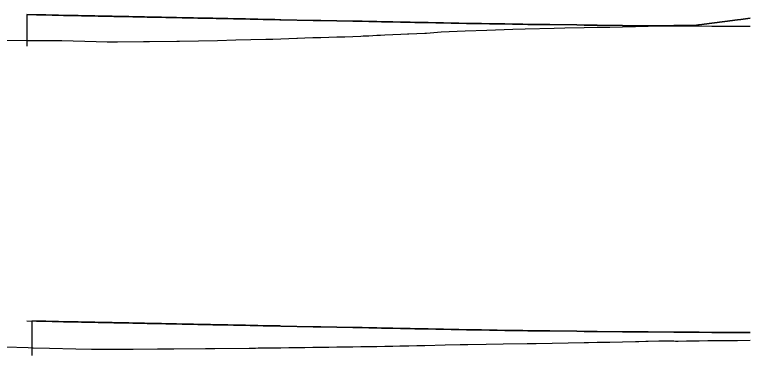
# Model space of a CAD drawing. Extents: x -70 to 701944, y -4 to 666871.
# Drawn here: x 701162.7 to 701432.9, y 666719.7 to 666845.8 of the extents above; entities that cross this region are included whole.
import ezdxf

# ---------------------------------------------------------------- set-up
doc = ezdxf.new("R2010")
doc.units = 0
for name, color, linetype in [('R_Fin Surface', 7, 'Continuous'), ('R_No Plot', 7, 'Continuous'), ('T_Notes', 7, 'Continuous')]:
    doc.layers.add(name, color=color, linetype=linetype)

msp = doc.modelspace()

# ---------------------------------------------------------------- linework, layer by layer
at = {"layer": 'R_Fin Surface'}
for points in [[(701167.24, 666845.76), (701170.81, 666845.69), (701171.84, 666845.67), (701174.18, 666845.62), (701176.54, 666845.58), (701178.92, 666845.53), (701180.81, 666845.49), (701181.13, 666845.49), (701181.32, 666845.48), (701182.66, 666845.45), (701183.75, 666845.43), (701184.22, 666845.42), (701185.81, 666845.39), (701186.2, 666845.38), (701187.42, 666845.36), (701188.66, 666845.33), (701189.06, 666845.33), (701190.73, 666845.29), (701190.81, 666845.29), (701191.15, 666845.28), (701192.43, 666845.26), (701193.66, 666845.23), (701194.15, 666845.22), (701195.9, 666845.19), (701196.19, 666845.18), (701197.67, 666845.15), (701198.73, 666845.13), (701199.46, 666845.12), (701200.81, 666845.09), (701201.28, 666845.08), (701201.29, 666845.08), (701203.13, 666845.05), (701203.87, 666845.03), (701204.99, 666845.01), (701206.47, 666844.98), (701206.88, 666844.97), (701208.78, 666844.93), (701209.09, 666844.93), (701210.71, 666844.89), (701210.81, 666844.89), (701211.72, 666844.87), (701212.66, 666844.85), (701214.37, 666844.82), (701214.62, 666844.82), (701216.61, 666844.78), (701217.03, 666844.77), (701218.61, 666844.74), (701219.7, 666844.71), (701220.63, 666844.7), (701220.81, 666844.69), (701222.39, 666844.66), (701222.66, 666844.65), (701224.72, 666844.61), (701225.1, 666844.61), (701226.78, 666844.57), (701227.81, 666844.55), (701228.86, 666844.53), (701230.54, 666844.5), (701230.81, 666844.49), (701230.96, 666844.49), (701233.06, 666844.45), (701233.28, 666844.44), (701235.18, 666844.4), (701236.03, 666844.39), (701237.31, 666844.36), (701238.79, 666844.33), (701239.46, 666844.32), (701240.81, 666844.29), (701241.56, 666844.28), (701241.61, 666844.28), (701243.77, 666844.23), (701244.35, 666844.22), (701245.94, 666844.19), (701247.14, 666844.17), (701248.12, 666844.15), (701249.93, 666844.11), (701250.3, 666844.1), (701250.81, 666844.09), (701252.49, 666844.06), (701252.74, 666844.05), (701254.69, 666844.01), (701255.55, 666844), (701256.89, 666843.97), (701258.24, 666843.94), (701258.24, 666843.94), (701258.42, 666843.94), (701258.96, 666843.93), (701258.96, 666843.93), (701260.81, 666843.89), (701260.81, 666843.89), (701260.81, 666843.89), (701260.84, 666843.89), (701261.2, 666843.88), (701261.2, 666843.88), (701273.18, 666843.64), (701276.02, 666843.59), (701276.02, 666843.59), (701287.87, 666843.35), (701290.81, 666843.29), (701290.84, 666843.29), (701290.84, 666843.29), (701291.33, 666843.28), (701293.8, 666843.23), (701294.92, 666843.21), (701296.77, 666843.17), (701298.49, 666843.14), (701299.73, 666843.11), (701300.81, 666843.09), (701302.05, 666843.07), (701302.05, 666843.07), (701302.69, 666843.05), (701305.6, 666843), (701305.66, 666842.99), (701305.66, 666842.99), (701308.62, 666842.94), (701308.62, 666842.94), (701309.13, 666842.93), (701310.81, 666842.89), (701310.81, 666842.89), (701310.81, 666842.89), (701311.59, 666842.88), (701312.65, 666842.85), (701312.65, 666842.85), (701312.65, 666842.85), (701314.55, 666842.82), (701315.81, 666842.79), (701315.83, 666842.79), (701318.63, 666842.74), (701320.81, 666842.69), (701321.44, 666842.68), (701324.26, 666842.63), (701327.09, 666842.58), (701329.92, 666842.52), (701330.81, 666842.51), (701332.75, 666842.47), (701335.59, 666842.43), (701338.43, 666842.38), (701340.81, 666842.34), (701341.28, 666842.33), (701344.13, 666842.29), (701346.98, 666842.24), (701349.84, 666842.2), (701350.81, 666842.19), (701352.69, 666842.16), (701355.55, 666842.12), (701360.81, 666842.05), (701370.81, 666841.92), (701373.59, 666841.89), (701373.59, 666841.89), (701378.32, 666841.84), (701378.32, 666841.84), (701387.77, 666841.75), (701387.77, 666841.75), (701397.23, 666841.67), (701397.23, 666841.67), (701406.68, 666841.61), (701406.68, 666841.61), (701411.41, 666841.58), (701416.14, 666841.56), (701416.14, 666841.56), (701420.81, 666841.54), (701420.86, 666841.54), (701420.86, 666841.54), (701425.59, 666841.52), (701425.59, 666841.52), (701430.32, 666841.51), (701430.32, 666841.51), (701430.81, 666841.5), (701435.05, 666841.5)], [(701167.24, 666732.44), (701170.81, 666732.37), (701171.84, 666732.35), (701174.18, 666732.3), (701176.54, 666732.25), (701178.92, 666732.21), (701180.81, 666732.17), (701181.13, 666732.16), (701181.32, 666732.16), (701182.66, 666732.13), (701183.75, 666732.11), (701184.22, 666732.1), (701185.81, 666732.07), (701186.2, 666732.06), (701187.42, 666732.04), (701188.66, 666732.01), (701189.06, 666732), (701190.73, 666731.97), (701190.81, 666731.97), (701191.15, 666731.96), (701192.43, 666731.93), (701193.66, 666731.91), (701194.15, 666731.9), (701195.9, 666731.87), (701196.19, 666731.86), (701197.67, 666731.83), (701198.73, 666731.81), (701199.46, 666731.79), (701200.81, 666731.77), (701201.28, 666731.76), (701201.29, 666731.76), (701203.13, 666731.72), (701203.87, 666731.71), (701204.99, 666731.68), (701206.47, 666731.65), (701206.88, 666731.65), (701208.78, 666731.61), (701209.09, 666731.6), (701210.71, 666731.57), (701210.81, 666731.57), (701211.72, 666731.55), (701212.66, 666731.53), (701214.37, 666731.5), (701214.62, 666731.49), (701216.61, 666731.45), (701217.03, 666731.44), (701218.61, 666731.41), (701219.7, 666731.39), (701220.63, 666731.37), (701220.81, 666731.37), (701222.39, 666731.34), (701222.66, 666731.33), (701224.72, 666731.29), (701225.1, 666731.28), (701226.78, 666731.25), (701227.81, 666731.23), (701228.86, 666731.21), (701230.54, 666731.17), (701230.81, 666731.17), (701230.96, 666731.16), (701233.06, 666731.12), (701233.28, 666731.12), (701235.18, 666731.08), (701236.03, 666731.06), (701237.31, 666731.04), (701238.79, 666731.01), (701239.46, 666730.99), (701240.81, 666730.97), (701241.56, 666730.95), (701241.61, 666730.95), (701243.77, 666730.91), (701244.35, 666730.9), (701245.94, 666730.86), (701247.14, 666730.84), (701248.12, 666730.82), (701249.93, 666730.78), (701250.3, 666730.78), (701250.81, 666730.77), (701252.49, 666730.73), (701252.74, 666730.73), (701254.69, 666730.69), (701255.55, 666730.67), (701256.89, 666730.65), (701258.24, 666730.62), (701258.24, 666730.62), (701258.42, 666730.62), (701258.96, 666730.6), (701258.96, 666730.6), (701260.81, 666730.57), (701260.81, 666730.57), (701260.81, 666730.57), (701260.84, 666730.57), (701261.2, 666730.56), (701261.2, 666730.56), (701273.18, 666730.32), (701276.02, 666730.26), (701276.02, 666730.26), (701287.87, 666730.03), (701290.81, 666729.97), (701290.84, 666729.97), (701290.84, 666729.97), (701291.33, 666729.96), (701293.8, 666729.91), (701294.92, 666729.89), (701296.77, 666729.85), (701298.49, 666729.81), (701299.73, 666729.79), (701300.81, 666729.77), (701302.05, 666729.74), (701302.05, 666729.74), (701302.69, 666729.73), (701305.6, 666729.67), (701305.66, 666729.67), (701305.66, 666729.67), (701308.62, 666729.61), (701308.62, 666729.61), (701309.13, 666729.6), (701310.81, 666729.57), (701310.81, 666729.57), (701310.81, 666729.57), (701311.59, 666729.55), (701312.65, 666729.53), (701312.65, 666729.53), (701312.65, 666729.53), (701314.55, 666729.49), (701315.81, 666729.47), (701315.83, 666729.47), (701318.63, 666729.41), (701320.81, 666729.37), (701321.44, 666729.36), (701324.26, 666729.3), (701327.09, 666729.25), (701329.92, 666729.2), (701330.81, 666729.18), (701332.75, 666729.15), (701335.59, 666729.1), (701338.43, 666729.05), (701340.81, 666729.02), (701341.28, 666729.01), (701344.13, 666728.96), (701346.98, 666728.92), (701349.84, 666728.88), (701350.81, 666728.86), (701352.69, 666728.83), (701355.55, 666728.79), (701360.81, 666728.72), (701370.81, 666728.6), (701373.59, 666728.57), (701373.59, 666728.57), (701378.32, 666728.52), (701378.32, 666728.52), (701387.77, 666728.42), (701387.77, 666728.42), (701397.23, 666728.35), (701397.23, 666728.35), (701406.68, 666728.28), (701406.68, 666728.28), (701411.41, 666728.26), (701416.14, 666728.23), (701416.14, 666728.23), (701420.81, 666728.21), (701420.86, 666728.21), (701420.86, 666728.21), (701425.59, 666728.19), (701425.59, 666728.19), (701430.32, 666728.18), (701430.32, 666728.18), (701430.81, 666728.18), (701435.05, 666728.17)]]:
    msp.add_lwpolyline(points, dxfattribs=at)
at = {"layer": 'R_No Plot'}
for points in [[(701153.06, 666836.29), (701169.42, 666836.17), (701180.09, 666836.14), (701192.82, 666835.77), (701196.91, 666835.64), (701200.71, 666835.66), (701210.42, 666835.77), (701212.57, 666835.78), (701222.69, 666835.92), (701223.45, 666835.92), (701223.77, 666835.93), (701237.84, 666836.14), (701244.54, 666836.4), (701255.72, 666836.65), (701258.24, 666836.72), (701261.2, 666836.81), (701264.16, 666836.9), (701267.13, 666836.99), (701267.39, 666837), (701270.09, 666837.11), (701273.06, 666837.24), (701274.42, 666837.3), (701276.02, 666837.34), (701278.98, 666837.42), (701281.95, 666837.5), (701284.53, 666837.57), (701284.91, 666837.59), (701287.87, 666837.7), (701290.84, 666837.81), (701291.68, 666837.85), (701293.8, 666837.96), (701296.77, 666838.12), (701298.08, 666838.19), (701299.73, 666838.26), (701302.69, 666838.38), (701305.66, 666838.49), (701308.08, 666838.59), (701308.62, 666838.61), (701311.59, 666838.77), (701314.55, 666838.91), (701315.13, 666838.94), (701320.63, 666839.44), (701329.46, 666839.79), (701337.51, 666840.02), (701347.13, 666840.41), (701351.64, 666840.51), (701362.44, 666840.74), (701366.34, 666840.83), (701373.59, 666840.98), (701378.32, 666841.07), (701378.42, 666841.07), (701381.91, 666841.15), (701383.05, 666841.17), (701387.77, 666841.27), (701391.04, 666841.34), (701392.5, 666841.37), (701397.23, 666841.47), (701401.23, 666841.56), (701401.96, 666841.57), (701406.68, 666841.68), (701411.41, 666841.78), (701415.12, 666841.87), (701415.9, 666842), (701416.14, 666842.03), (701420.86, 666842.62), (701425.59, 666843.23), (701430.32, 666843.84), (701431.54, 666844), (701435.05, 666844.43)], [(701159.18, 666722.8), (701167.74, 666722.57), (701169.54, 666722.52), (701175.55, 666722.32), (701185.38, 666722.1), (701191.08, 666722.01), (701194.37, 666722), (701206.5, 666721.96), (701215.52, 666722.08), (701221.63, 666722.09), (701233.36, 666722.23), (701236.78, 666722.3), (701249.47, 666722.41), (701251.83, 666722.43), (701252.81, 666722.44), (701258.24, 666722.51), (701261.2, 666722.54), (701264.16, 666722.57), (701267.13, 666722.6), (701268.83, 666722.62), (701270.09, 666722.64), (701273.06, 666722.69), (701276.02, 666722.73), (701276.03, 666722.73), (701278.98, 666722.77), (701281.95, 666722.8), (701284.91, 666722.84), (701287.03, 666722.86), (701287.87, 666722.88), (701290.84, 666722.93), (701293.8, 666722.98), (701296.05, 666723.01), (701296.77, 666723.03), (701299.73, 666723.09), (701302.69, 666723.14), (701305.3, 666723.2), (701305.66, 666723.2), (701308.62, 666723.25), (701311.59, 666723.31), (701312.1, 666723.32), (701314.55, 666723.36), (701322.12, 666723.54), (701327.64, 666723.67), (701329.23, 666723.69), (701330.53, 666723.71), (701337.31, 666723.82), (701343.59, 666723.92), (701352.49, 666724.04), (701355.76, 666724.1), (701367.64, 666724.31), (701373.59, 666724.43), (701375.2, 666724.47), (701378.32, 666724.54), (701382.2, 666724.62), (701383.05, 666724.64), (701387.77, 666724.75), (701392.5, 666724.86), (701393.8, 666724.89), (701396.35, 666724.94), (701397.23, 666724.96), (701401.14, 666725.03), (701401.96, 666725.04), (701403.72, 666725.06), (701406.68, 666725.02), (701407.33, 666725.01), (701407.95, 666725.01), (701408.34, 666725), (701411.41, 666725.06), (701411.44, 666725.06), (701416.14, 666725.14), (701419.28, 666725.2), (701420.86, 666725.21), (701422.04, 666725.23), (701425.59, 666725.23), (701430.32, 666725.24), (701435.05, 666725.27)]]:
    msp.add_lwpolyline(points, dxfattribs=at)
at = {"layer": 'T_Notes'}
for p, q in [((701167.24, 666845.76), (701167.24, 666834.06)), ((701167.24, 666845.76), (701167.24, 666836.19)), ((701169.03, 666732.4), (701169.03, 666719.7)), ((701169.03, 666732.4), (701169.03, 666722.54))]:
    msp.add_line(p, q, dxfattribs=at)
for points in [[(701404.22, 666841.62), (701397.23, 666841.67), (701387.77, 666841.75), (701378.32, 666841.84), (701373.59, 666841.89), (701370.81, 666841.92), (701360.81, 666842.05), (701355.55, 666842.12), (701352.69, 666842.16), (701350.81, 666842.19), (701349.84, 666842.2), (701346.98, 666842.24), (701344.13, 666842.29), (701341.28, 666842.33), (701340.81, 666842.34), (701338.43, 666842.38), (701335.59, 666842.43), (701332.75, 666842.47), (701330.81, 666842.51), (701329.92, 666842.52), (701327.09, 666842.58), (701324.26, 666842.63), (701321.44, 666842.68), (701320.81, 666842.69), (701318.63, 666842.74), (701315.83, 666842.79), (701315.81, 666842.79), (701314.55, 666842.82), (701312.65, 666842.85), (701311.59, 666842.88), (701310.81, 666842.89), (701309.13, 666842.93), (701308.62, 666842.94), (701305.66, 666842.99), (701305.6, 666843), (701302.69, 666843.05), (701302.05, 666843.07), (701300.81, 666843.09), (701299.73, 666843.11), (701298.49, 666843.14), (701296.77, 666843.17), (701294.92, 666843.21), (701293.8, 666843.23), (701291.33, 666843.28), (701290.84, 666843.29), (701290.81, 666843.29), (701287.87, 666843.35), (701276.02, 666843.59), (701273.18, 666843.64), (701261.2, 666843.88), (701260.84, 666843.89), (701260.81, 666843.89), (701258.96, 666843.93), (701258.42, 666843.94), (701258.24, 666843.94), (701256.89, 666843.97), (701255.55, 666844), (701254.69, 666844.01), (701252.74, 666844.05), (701252.49, 666844.06), (701250.81, 666844.09), (701250.3, 666844.1), (701249.93, 666844.11), (701248.12, 666844.15), (701247.14, 666844.17), (701245.94, 666844.19), (701244.35, 666844.22), (701243.77, 666844.23), (701241.61, 666844.28), (701241.56, 666844.28), (701240.81, 666844.29), (701239.46, 666844.32), (701238.79, 666844.33), (701237.31, 666844.36), (701236.03, 666844.39), (701235.18, 666844.4), (701233.28, 666844.44), (701233.06, 666844.45), (701230.96, 666844.49), (701230.81, 666844.49), (701230.54, 666844.5), (701228.86, 666844.53), (701227.81, 666844.55), (701226.78, 666844.57), (701225.1, 666844.61), (701224.72, 666844.61), (701222.66, 666844.65), (701222.39, 666844.66), (701220.81, 666844.69), (701220.63, 666844.7), (701219.7, 666844.71), (701218.61, 666844.74), (701217.03, 666844.77), (701216.61, 666844.78), (701214.62, 666844.82), (701214.37, 666844.82), (701212.66, 666844.85), (701211.72, 666844.87), (701210.81, 666844.89), (701210.71, 666844.89), (701209.09, 666844.93), (701208.78, 666844.93), (701206.88, 666844.97), (701206.47, 666844.98), (701204.99, 666845.01), (701203.87, 666845.03), (701203.13, 666845.05), (701201.29, 666845.08), (701201.28, 666845.08), (701200.81, 666845.09), (701199.46, 666845.12), (701198.73, 666845.13), (701197.67, 666845.15), (701196.19, 666845.18), (701195.9, 666845.19), (701194.15, 666845.22), (701193.66, 666845.23), (701192.43, 666845.26), (701191.15, 666845.28), (701190.81, 666845.29), (701190.73, 666845.29), (701189.06, 666845.33), (701188.66, 666845.33), (701187.42, 666845.36), (701186.2, 666845.38), (701185.81, 666845.39), (701184.22, 666845.42), (701183.75, 666845.43), (701182.66, 666845.45), (701181.32, 666845.48), (701181.13, 666845.49), (701180.81, 666845.49), (701178.92, 666845.53), (701176.54, 666845.58), (701174.18, 666845.62), (701171.84, 666845.67), (701170.81, 666845.69), (701167.24, 666845.76)], [(701435.05, 666844.43), (701431.54, 666844), (701430.32, 666843.84), (701425.59, 666843.23), (701420.86, 666842.62), (701416.14, 666842.03), (701415.9, 666842), (701415.12, 666841.87), (701411.41, 666841.78), (701406.68, 666841.68), (701404.22, 666841.62)], [(701167.24, 666836.19), (701169.42, 666836.17), (701180.09, 666836.14), (701192.82, 666835.77), (701196.91, 666835.64), (701200.71, 666835.66), (701210.42, 666835.77), (701212.57, 666835.78), (701222.69, 666835.92), (701223.45, 666835.92), (701223.77, 666835.93), (701237.84, 666836.14), (701244.54, 666836.4), (701255.72, 666836.65), (701258.24, 666836.72), (701261.2, 666836.81), (701264.16, 666836.9), (701267.13, 666836.99), (701267.39, 666837), (701270.09, 666837.11), (701273.06, 666837.24), (701274.42, 666837.3), (701276.02, 666837.34), (701278.98, 666837.42), (701281.95, 666837.5), (701284.53, 666837.57), (701284.91, 666837.59), (701287.87, 666837.7), (701290.84, 666837.81), (701291.68, 666837.85), (701293.8, 666837.96), (701296.77, 666838.12), (701298.08, 666838.19), (701299.73, 666838.26), (701302.69, 666838.38), (701305.66, 666838.49), (701308.08, 666838.59), (701308.62, 666838.61), (701311.59, 666838.77), (701314.55, 666838.91), (701315.13, 666838.94), (701320.63, 666839.44), (701329.46, 666839.79), (701337.51, 666840.02), (701347.13, 666840.41), (701351.64, 666840.51), (701362.44, 666840.74), (701366.34, 666840.83), (701373.59, 666840.98), (701378.32, 666841.07), (701378.42, 666841.07), (701381.91, 666841.15), (701383.05, 666841.17), (701387.77, 666841.27), (701391.04, 666841.34), (701392.5, 666841.37), (701397.23, 666841.47), (701401.23, 666841.56), (701401.96, 666841.57), (701404.22, 666841.62)], [(701404.22, 666841.62), (701406.68, 666841.61), (701411.41, 666841.58), (701416.14, 666841.56), (701420.81, 666841.54), (701420.86, 666841.54), (701425.59, 666841.52), (701430.32, 666841.51), (701430.81, 666841.5), (701435.05, 666841.5)], [(701435.05, 666728.17), (701430.81, 666728.18), (701430.32, 666728.18), (701425.59, 666728.19), (701420.86, 666728.21), (701420.81, 666728.21), (701416.14, 666728.23), (701411.41, 666728.26), (701406.68, 666728.28), (701397.23, 666728.35), (701387.77, 666728.42), (701378.32, 666728.52), (701373.59, 666728.57), (701370.81, 666728.6), (701360.81, 666728.72), (701355.55, 666728.79), (701352.69, 666728.83), (701350.81, 666728.86), (701349.84, 666728.88), (701346.98, 666728.92), (701344.13, 666728.96), (701341.28, 666729.01), (701340.81, 666729.02), (701338.43, 666729.05), (701335.59, 666729.1), (701332.75, 666729.15), (701330.81, 666729.18), (701329.92, 666729.2), (701327.09, 666729.25), (701324.26, 666729.3), (701321.44, 666729.36), (701320.81, 666729.37), (701318.63, 666729.41), (701315.83, 666729.47), (701315.81, 666729.47), (701314.55, 666729.49), (701312.65, 666729.53), (701311.59, 666729.55), (701310.81, 666729.57), (701309.13, 666729.6), (701308.62, 666729.61), (701305.66, 666729.67), (701305.6, 666729.67), (701302.69, 666729.73), (701302.05, 666729.74), (701300.81, 666729.77), (701299.73, 666729.79), (701298.49, 666729.81), (701296.77, 666729.85), (701294.92, 666729.89), (701293.8, 666729.91), (701291.33, 666729.96), (701290.84, 666729.97), (701290.81, 666729.97), (701287.87, 666730.03), (701276.02, 666730.26), (701273.18, 666730.32), (701261.2, 666730.56), (701260.84, 666730.57), (701260.81, 666730.57), (701258.96, 666730.6), (701258.42, 666730.62), (701258.24, 666730.62), (701256.89, 666730.65), (701255.55, 666730.67), (701254.69, 666730.69), (701252.74, 666730.73), (701252.49, 666730.73), (701250.81, 666730.77), (701250.3, 666730.78), (701249.93, 666730.78), (701248.12, 666730.82), (701247.14, 666730.84), (701245.94, 666730.86), (701244.35, 666730.9), (701243.77, 666730.91), (701241.61, 666730.95), (701241.56, 666730.95), (701240.81, 666730.97), (701239.46, 666730.99), (701238.79, 666731.01), (701237.31, 666731.04), (701236.03, 666731.06), (701235.18, 666731.08), (701233.28, 666731.12), (701233.06, 666731.12), (701230.96, 666731.16), (701230.81, 666731.17), (701230.54, 666731.17), (701228.86, 666731.21), (701227.81, 666731.23), (701226.78, 666731.25), (701225.1, 666731.28), (701224.72, 666731.29), (701222.66, 666731.33), (701222.39, 666731.34), (701220.81, 666731.37), (701220.63, 666731.37), (701219.7, 666731.39), (701218.61, 666731.41), (701217.03, 666731.44), (701216.61, 666731.45), (701214.62, 666731.49), (701214.37, 666731.5), (701212.66, 666731.53), (701211.72, 666731.55), (701210.81, 666731.57), (701210.71, 666731.57), (701209.09, 666731.6), (701208.78, 666731.61), (701206.88, 666731.65), (701206.47, 666731.65), (701204.99, 666731.68), (701203.87, 666731.71), (701203.13, 666731.72), (701201.29, 666731.76), (701201.28, 666731.76), (701200.81, 666731.77), (701199.46, 666731.79), (701198.73, 666731.81), (701197.67, 666731.83), (701196.19, 666731.86), (701195.9, 666731.87), (701194.15, 666731.9), (701193.66, 666731.91), (701192.43, 666731.93), (701191.15, 666731.96), (701190.81, 666731.97), (701190.73, 666731.97), (701189.06, 666732), (701188.66, 666732.01), (701187.42, 666732.04), (701186.2, 666732.06), (701185.81, 666732.07), (701184.22, 666732.1), (701183.75, 666732.11), (701182.66, 666732.13), (701181.32, 666732.16), (701181.13, 666732.16), (701180.81, 666732.17), (701178.92, 666732.21), (701176.54, 666732.25), (701174.18, 666732.3), (701171.84, 666732.35), (701170.81, 666732.37), (701169.03, 666732.4)], [(701169.03, 666722.54), (701169.54, 666722.52), (701175.55, 666722.32), (701185.38, 666722.1), (701191.08, 666722.01), (701194.37, 666722), (701206.5, 666721.96), (701215.52, 666722.08), (701221.63, 666722.09), (701233.36, 666722.23), (701236.78, 666722.3), (701249.47, 666722.41), (701251.83, 666722.43), (701252.81, 666722.44), (701258.24, 666722.51), (701261.2, 666722.54), (701264.16, 666722.57), (701267.13, 666722.6), (701268.83, 666722.62), (701270.09, 666722.64), (701273.06, 666722.69), (701276.02, 666722.73), (701278.98, 666722.77), (701281.95, 666722.8), (701284.91, 666722.84), (701287.03, 666722.86), (701287.87, 666722.88), (701290.84, 666722.93), (701293.8, 666722.98), (701296.05, 666723.01), (701296.77, 666723.03), (701299.73, 666723.09), (701302.69, 666723.14), (701305.3, 666723.2), (701305.66, 666723.2), (701308.62, 666723.25), (701311.59, 666723.31), (701312.1, 666723.32), (701314.55, 666723.36), (701322.12, 666723.54), (701327.64, 666723.67), (701329.23, 666723.69), (701330.53, 666723.71), (701337.31, 666723.82), (701343.59, 666723.92), (701352.49, 666724.04), (701355.76, 666724.1), (701367.64, 666724.31), (701373.59, 666724.43), (701375.2, 666724.47), (701378.32, 666724.54), (701382.2, 666724.62), (701383.05, 666724.64), (701387.77, 666724.75), (701392.5, 666724.86), (701393.8, 666724.89), (701396.35, 666724.94), (701397.23, 666724.96), (701401.14, 666725.03), (701401.96, 666725.04), (701403.72, 666725.06), (701406.68, 666725.02), (701407.33, 666725.01), (701407.95, 666725.01), (701408.34, 666725), (701411.41, 666725.06), (701411.44, 666725.06), (701416.14, 666725.14), (701419.28, 666725.2), (701420.86, 666725.21), (701422.04, 666725.23), (701425.59, 666725.23), (701430.32, 666725.24), (701435.05, 666725.27)]]:
    msp.add_lwpolyline(points, dxfattribs=at)

doc.saveas('drawing.dxf')
